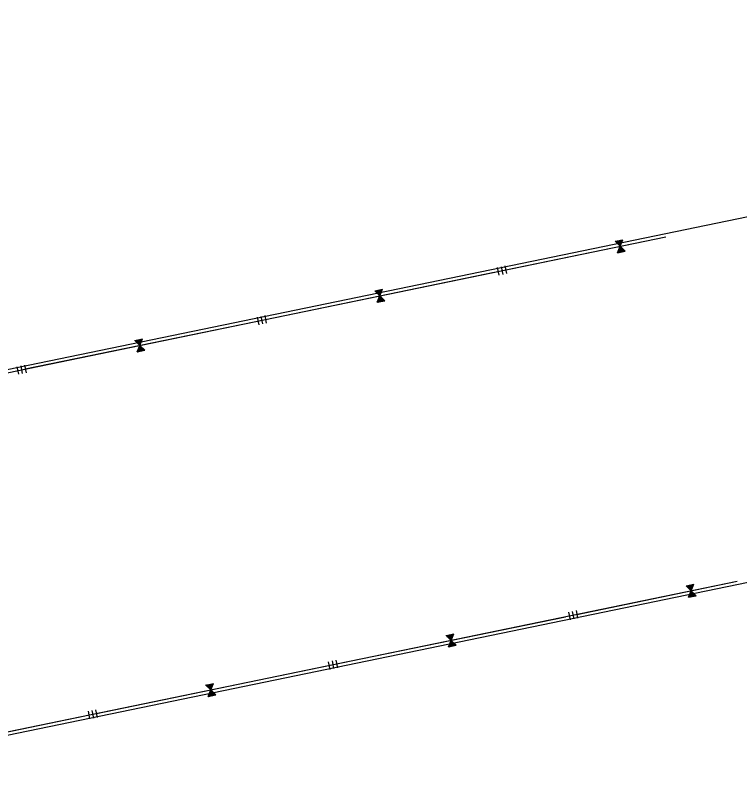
# Model space of a CAD drawing. Extents: x 979729 to 993523, y 1834148 to 1845433.
# Drawn here: x 987476.6 to 987941.6, y 1838213.3 to 1838707.4 of the extents above; entities that cross this region are included whole.
import ezdxf

# ---------------------------------------------------------------- set-up
doc = ezdxf.new("R2010")
doc.units = 0
doc.layers.add('42', color=7, linetype='Continuous')
doc.layers.add('51', color=7, linetype='Continuous')

msp = doc.modelspace()

# ---------------------------------------------------------------- linework, layer by layer
at = {"layer": '42'}
for p, q in [((987210.55, 1838424.02), (987894.28, 1838565.17)), ((987863.31, 1838560.74), (987864.13, 1838562.78)), ((987863.51, 1838560.57), (987864.43, 1838562.84)), ((987863.68, 1838560.33), (987864.72, 1838562.9)), ((987863.89, 1838560.19), (987865.02, 1838562.96)), ((987864.07, 1838559.95), (987865.31, 1838563.02)), ((987864.27, 1838559.78), (987865.6, 1838563.08)), ((987864.45, 1838559.57), (987865.9, 1838563.14)), ((987864.66, 1838559.42), (987866.19, 1838563.2)), ((987864.84, 1838559.19), (987866.49, 1838563.26)), ((987864.89, 1838559.11), (987866.58, 1838563.28)), ((987861.69, 1838562.27), (987864.89, 1838559.11)), ((987861.75, 1838562.23), (987861.78, 1838562.29)), ((987861.96, 1838562.06), (987862.07, 1838562.35)), ((987862.14, 1838561.85), (987862.37, 1838562.41)), ((987862.34, 1838561.68), (987862.66, 1838562.47)), ((987862.53, 1838561.47), (987862.96, 1838562.54)), ((987862.71, 1838561.26), (987863.25, 1838562.6)), ((987862.91, 1838561.09), (987863.54, 1838562.66)), ((987863.14, 1838560.98), (987863.78, 1838562.56)), ((987863.2, 1838554.93), (987864.89, 1838559.11)), ((987864.47, 1838558), (987866.83, 1838555.68)), ((987864.59, 1838558.24), (987867.12, 1838555.74)), ((987864.67, 1838558.51), (987867.41, 1838555.8)), ((987864.81, 1838558.72), (987867.71, 1838555.86)), ((987864.88, 1838559.01), (987868, 1838555.92)), ((987864.89, 1838559.11), (987868.1, 1838555.94)), ((987863.25, 1838554.99), (987863.3, 1838554.95)), ((987863.37, 1838555.23), (987863.59, 1838555.01)), ((987863.45, 1838555.5), (987863.88, 1838555.07)), ((987863.57, 1838555.73), (987864.18, 1838555.13)), ((987863.66, 1838556), (987864.47, 1838555.19)), ((987863.74, 1838556.26), (987864.77, 1838555.25)), ((987863.86, 1838556.5), (987865.06, 1838555.31)), ((987864.02, 1838556.69), (987865.24, 1838555.49)), ((987864.08, 1838556.98), (987865.65, 1838555.43)), ((987864.2, 1838557.22), (987865.94, 1838555.49)), ((987864.27, 1838557.5), (987866.24, 1838555.56)), ((987864.4, 1838557.72), (987866.53, 1838555.62)), ((987786.04, 1838545.38), (987787.05, 1838540.48)), ((987788.49, 1838545.89), (987789.5, 1838540.99)), ((987790.94, 1838546.39), (987791.95, 1838541.49)), ((987707.44, 1838530.43), (987710.65, 1838527.26)), ((987707.51, 1838530.39), (987707.53, 1838530.45)), ((987707.71, 1838530.22), (987707.83, 1838530.51)), ((987707.89, 1838530.01), (987708.12, 1838530.57)), ((987708.09, 1838529.84), (987708.42, 1838530.63)), ((987708.28, 1838529.63), (987708.71, 1838530.69)), ((987708.46, 1838529.42), (987709, 1838530.75)), ((987708.66, 1838529.25), (987709.3, 1838530.81)), ((987708.89, 1838529.14), (987709.53, 1838530.72)), ((987709.06, 1838528.89), (987709.89, 1838530.94)), ((987709.26, 1838528.72), (987710.18, 1838531)), ((987709.43, 1838528.49), (987710.47, 1838531.06)), ((987709.65, 1838528.34), (987710.77, 1838531.12)), ((987709.82, 1838528.11), (987711.06, 1838531.18)), ((987710.02, 1838527.94), (987711.36, 1838531.24)), ((987710.21, 1838527.73), (987711.65, 1838531.3)), ((987710.42, 1838527.58), (987711.95, 1838531.36)), ((987710.59, 1838527.35), (987712.24, 1838531.42)), ((987710.65, 1838527.26), (987712.34, 1838531.44)), ((987708.96, 1838523.09), (987710.65, 1838527.26)), ((987709, 1838523.15), (987709.05, 1838523.1)), ((987709.12, 1838523.39), (987709.34, 1838523.17)), ((987709.2, 1838523.65), (987709.64, 1838523.23)), ((987709.32, 1838523.89), (987709.93, 1838523.29)), ((987709.41, 1838524.15), (987710.23, 1838523.35)), ((987709.5, 1838524.42), (987710.52, 1838523.41)), ((987709.61, 1838524.66), (987710.81, 1838523.47)), ((987709.77, 1838524.85), (987710.99, 1838523.65)), ((987709.84, 1838525.14), (987711.4, 1838523.59)), ((987709.95, 1838525.37), (987711.7, 1838523.65)), ((987710.02, 1838525.66), (987711.99, 1838523.71)), ((987710.16, 1838525.88), (987712.29, 1838523.77)), ((987710.22, 1838526.16), (987712.58, 1838523.83)), ((987710.34, 1838526.4), (987712.87, 1838523.89)), ((987710.42, 1838526.66), (987713.17, 1838523.95)), ((987710.56, 1838526.88), (987713.46, 1838524.02)), ((987710.63, 1838527.17), (987713.76, 1838524.08)), ((987710.65, 1838527.26), (987713.85, 1838524.1)), ((987631.79, 1838513.54), (987632.8, 1838508.64)), ((987634.24, 1838514.04), (987635.25, 1838509.15)), ((987636.69, 1838514.55), (987637.7, 1838509.65)), ((987553.19, 1838498.59), (987556.4, 1838495.42)), ((987553.26, 1838498.55), (987553.28, 1838498.61)), ((987553.46, 1838498.38), (987553.58, 1838498.67)), ((987553.64, 1838498.17), (987553.87, 1838498.73)), ((987553.85, 1838497.99), (987554.17, 1838498.79)), ((987554.03, 1838497.79), (987554.46, 1838498.85)), ((987554.22, 1838497.58), (987554.76, 1838498.91)), ((987554.42, 1838497.41), (987555.05, 1838498.97)), ((987554.64, 1838497.29), (987555.28, 1838498.88)), ((987554.81, 1838497.05), (987555.64, 1838499.09)), ((987555.01, 1838496.88), (987555.93, 1838499.15)), ((987555.19, 1838496.64), (987556.23, 1838499.21)), ((987555.4, 1838496.5), (987556.52, 1838499.27)), ((987555.57, 1838496.26), (987556.82, 1838499.34)), ((987555.77, 1838496.09), (987557.11, 1838499.4)), ((987555.96, 1838495.88), (987557.4, 1838499.46)), ((987556.17, 1838495.74), (987557.7, 1838499.52)), ((987556.34, 1838495.5), (987557.99, 1838499.58)), ((987556.4, 1838495.42), (987558.09, 1838499.6)), ((987554.71, 1838491.24), (987556.4, 1838495.42)), ((987555.7, 1838493.53), (987557.45, 1838491.81)), ((987555.77, 1838493.82), (987557.74, 1838491.87)), ((987555.91, 1838494.03), (987558.04, 1838491.93)), ((987555.97, 1838494.32), (987558.33, 1838491.99)), ((987556.09, 1838494.56), (987558.63, 1838492.05)), ((987556.18, 1838494.82), (987558.92, 1838492.11)), ((987556.31, 1838495.04), (987559.21, 1838492.17)), ((987556.38, 1838495.32), (987559.51, 1838492.23)), ((987556.4, 1838495.42), (987559.61, 1838492.25)), ((987554.75, 1838491.31), (987554.8, 1838491.26)), ((987554.87, 1838491.54), (987555.1, 1838491.32)), ((987554.96, 1838491.81), (987555.39, 1838491.38)), ((987555.07, 1838492.05), (987555.68, 1838491.44)), ((987555.16, 1838492.31), (987555.98, 1838491.5)), ((987555.25, 1838492.58), (987556.27, 1838491.57)), ((987555.36, 1838492.81), (987556.57, 1838491.63)), ((987555.53, 1838493), (987556.74, 1838491.8)), ((987555.59, 1838493.3), (987557.15, 1838491.75)), ((987477.55, 1838481.69), (987478.56, 1838476.8)), ((987479.99, 1838482.2), (987481.01, 1838477.3)), ((987482.44, 1838482.71), (987483.45, 1838477.81)), ((987316.96, 1838215.23), (987939.98, 1838343.84)), ((987907.36, 1838340.94), (987910.57, 1838337.77)), ((987907.43, 1838340.9), (987907.45, 1838340.96)), ((987907.63, 1838340.72), (987907.74, 1838341.02)), ((987907.81, 1838340.51), (987908.04, 1838341.08)), ((987908.01, 1838340.34), (987908.33, 1838341.14)), ((987908.2, 1838340.13), (987908.63, 1838341.2)), ((987908.38, 1838339.93), (987908.92, 1838341.26)), ((987908.58, 1838339.75), (987909.22, 1838341.32)), ((987908.81, 1838339.64), (987909.45, 1838341.23)), ((987908.98, 1838339.4), (987909.8, 1838341.44)), ((987909.18, 1838339.23), (987910.1, 1838341.5)), ((987909.35, 1838338.99), (987910.39, 1838341.56)), ((987909.56, 1838338.85), (987910.69, 1838341.62)), ((987909.74, 1838338.61), (987910.98, 1838341.68)), ((987909.94, 1838338.44), (987911.28, 1838341.75)), ((987910.12, 1838338.23), (987911.57, 1838341.81)), ((987910.33, 1838338.09), (987911.86, 1838341.87)), ((987910.51, 1838337.85), (987912.16, 1838341.93)), ((987910.57, 1838337.77), (987912.26, 1838341.95)), ((987908.88, 1838333.59), (987910.57, 1838337.77)), ((987909.75, 1838335.64), (987911.32, 1838334.1)), ((987909.87, 1838335.88), (987911.62, 1838334.16)), ((987909.94, 1838336.17), (987911.91, 1838334.22)), ((987910.07, 1838336.38), (987912.2, 1838334.28)), ((987910.14, 1838336.67), (987912.5, 1838334.34)), ((987910.26, 1838336.9), (987912.79, 1838334.4)), ((987910.34, 1838337.17), (987913.09, 1838334.46)), ((987910.48, 1838337.39), (987913.38, 1838334.52)), ((987910.55, 1838337.67), (987913.67, 1838334.58)), ((987910.57, 1838337.77), (987913.77, 1838334.6)), ((987908.92, 1838333.66), (987908.97, 1838333.61)), ((987909.04, 1838333.89), (987909.26, 1838333.67)), ((987909.12, 1838334.16), (987909.56, 1838333.73)), ((987909.24, 1838334.39), (987909.85, 1838333.79)), ((987909.33, 1838334.66), (987910.14, 1838333.85)), ((987909.42, 1838334.92), (987910.44, 1838333.91)), ((987909.53, 1838335.16), (987910.73, 1838333.97)), ((987909.69, 1838335.35), (987910.91, 1838334.15)), ((987831.71, 1838324.04), (987832.72, 1838319.15)), ((987834.16, 1838324.55), (987835.17, 1838319.65)), ((987836.61, 1838325.05), (987837.62, 1838320.16)), ((987753.11, 1838309.09), (987756.32, 1838305.93)), ((987753.18, 1838309.05), (987753.2, 1838309.11)), ((987753.38, 1838308.88), (987753.5, 1838309.17)), ((987753.56, 1838308.67), (987753.79, 1838309.23)), ((987753.77, 1838308.5), (987754.09, 1838309.29)), ((987753.95, 1838308.29), (987754.38, 1838309.36)), ((987754.14, 1838308.08), (987754.67, 1838309.42)), ((987754.33, 1838307.91), (987754.97, 1838309.48)), ((987754.56, 1838307.8), (987755.2, 1838309.38)), ((987754.63, 1838301.75), (987756.32, 1838305.93)), ((987754.73, 1838307.56), (987755.56, 1838309.6)), ((987754.93, 1838307.39), (987755.85, 1838309.66)), ((987755.11, 1838307.15), (987756.15, 1838309.72)), ((987755.32, 1838307.01), (987756.44, 1838309.78)), ((987755.49, 1838306.77), (987756.73, 1838309.84)), ((987755.69, 1838306.6), (987757.03, 1838309.9)), ((987755.88, 1838306.39), (987757.32, 1838309.96)), ((987756.09, 1838306.24), (987757.62, 1838310.02)), ((987756.26, 1838306.01), (987757.91, 1838310.08)), ((987756.3, 1838305.83), (987759.43, 1838302.74)), ((987756.32, 1838305.93), (987758.01, 1838310.1)), ((987756.32, 1838305.93), (987759.52, 1838302.76)), ((987754.67, 1838301.81), (987754.72, 1838301.77)), ((987754.79, 1838302.05), (987755.01, 1838301.83)), ((987754.88, 1838302.32), (987755.31, 1838301.89)), ((987754.99, 1838302.55), (987755.6, 1838301.95)), ((987755.08, 1838302.82), (987755.9, 1838302.01)), ((987755.17, 1838303.08), (987756.19, 1838302.07)), ((987755.28, 1838303.32), (987756.48, 1838302.13)), ((987755.44, 1838303.51), (987756.66, 1838302.31)), ((987755.51, 1838303.8), (987757.07, 1838302.25)), ((987755.62, 1838304.04), (987757.37, 1838302.31)), ((987755.69, 1838304.32), (987757.66, 1838302.37)), ((987755.83, 1838304.54), (987757.96, 1838302.44)), ((987755.89, 1838304.82), (987758.25, 1838302.5)), ((987756.01, 1838305.06), (987758.54, 1838302.56)), ((987756.1, 1838305.33), (987758.84, 1838302.62)), ((987756.23, 1838305.54), (987759.13, 1838302.68)), ((987677.46, 1838292.2), (987678.48, 1838287.3)), ((987679.91, 1838292.71), (987680.92, 1838287.81)), ((987682.36, 1838293.21), (987683.37, 1838288.31)), ((987598.86, 1838277.25), (987602.07, 1838274.08)), ((987598.93, 1838277.21), (987598.96, 1838277.27)), ((987599.13, 1838277.04), (987599.25, 1838277.33)), ((987599.32, 1838276.83), (987599.54, 1838277.39)), ((987599.52, 1838276.66), (987599.84, 1838277.45)), ((987599.7, 1838276.45), (987600.13, 1838277.51)), ((987599.89, 1838276.24), (987600.43, 1838277.57)), ((987600.09, 1838276.07), (987600.72, 1838277.63)), ((987600.31, 1838275.96), (987600.95, 1838277.54)), ((987600.48, 1838275.71), (987601.31, 1838277.76)), ((987600.68, 1838275.54), (987601.6, 1838277.82)), ((987600.86, 1838275.31), (987601.9, 1838277.88)), ((987601.07, 1838275.16), (987602.19, 1838277.94)), ((987601.24, 1838274.93), (987602.49, 1838278)), ((987601.44, 1838274.76), (987602.78, 1838278.06)), ((987601.63, 1838274.55), (987603.07, 1838278.12)), ((987601.84, 1838274.4), (987603.37, 1838278.18)), ((987602.01, 1838274.17), (987603.66, 1838278.24)), ((987602.07, 1838274.08), (987603.76, 1838278.26)), ((987600.38, 1838269.91), (987602.07, 1838274.08)), ((987600.92, 1838271.24), (987601.94, 1838270.23)), ((987601.04, 1838271.48), (987602.24, 1838270.29)), ((987601.2, 1838271.67), (987602.41, 1838270.47)), ((987601.26, 1838271.96), (987602.83, 1838270.41)), ((987601.38, 1838272.19), (987603.12, 1838270.47)), ((987601.44, 1838272.48), (987603.41, 1838270.53)), ((987601.58, 1838272.7), (987603.71, 1838270.59)), ((987601.65, 1838272.98), (987604, 1838270.65)), ((987601.76, 1838273.22), (987604.3, 1838270.71)), ((987601.85, 1838273.48), (987604.59, 1838270.77)), ((987601.98, 1838273.7), (987604.89, 1838270.84)), ((987602.05, 1838273.99), (987605.18, 1838270.9)), ((987602.07, 1838274.08), (987605.28, 1838270.92)), ((987600.43, 1838269.97), (987600.47, 1838269.92)), ((987600.54, 1838270.21), (987600.77, 1838269.98)), ((987600.63, 1838270.47), (987601.06, 1838270.05)), ((987600.75, 1838270.71), (987601.36, 1838270.11)), ((987600.83, 1838270.97), (987601.65, 1838270.17)), ((987528.11, 1838261.37), (987529.13, 1838256.47)), ((987523.22, 1838260.36), (987524.23, 1838255.46)), ((987525.67, 1838260.86), (987526.68, 1838255.97))]:
    msp.add_line(p, q, dxfattribs=at)
for points in [[(987791.44, 1838543.94), (987894.28, 1838565.17)], [(987861.69, 1838562.27), (987866.58, 1838563.28)], [(987863.2, 1838554.93), (987868.1, 1838555.94)], [(987637.2, 1838512.1), (987784.1, 1838542.43)], [(987707.44, 1838530.43), (987712.34, 1838531.44)], [(987708.96, 1838523.09), (987713.85, 1838524.1)], [(987482.95, 1838480.26), (987629.85, 1838510.58)], [(987553.19, 1838498.59), (987558.09, 1838499.6)], [(987554.71, 1838491.24), (987559.61, 1838492.25)], [(987837.11, 1838322.61), (987939.98, 1838343.84)], [(987907.36, 1838340.94), (987912.26, 1838341.95)], [(987908.88, 1838333.59), (987913.77, 1838334.6)], [(987682.87, 1838290.76), (987829.77, 1838321.09)], [(987753.11, 1838309.09), (987758.01, 1838310.1)], [(987754.63, 1838301.75), (987759.52, 1838302.76)], [(987528.62, 1838258.92), (987675.52, 1838289.25)], [(987598.86, 1838277.25), (987603.76, 1838278.26)], [(987600.38, 1838269.91), (987605.28, 1838270.92)], [(987374.37, 1838227.08), (987521.27, 1838257.4)]]:
    msp.add_lwpolyline(points, dxfattribs=at)
at = {"layer": '51'}
for p, q in [((987210.15, 1838425.98), (988573.1, 1838707.35)), ((987317.37, 1838213.27), (988564.68, 1838470.76))]:
    msp.add_line(p, q, dxfattribs=at)

doc.saveas('drawing.dxf')
